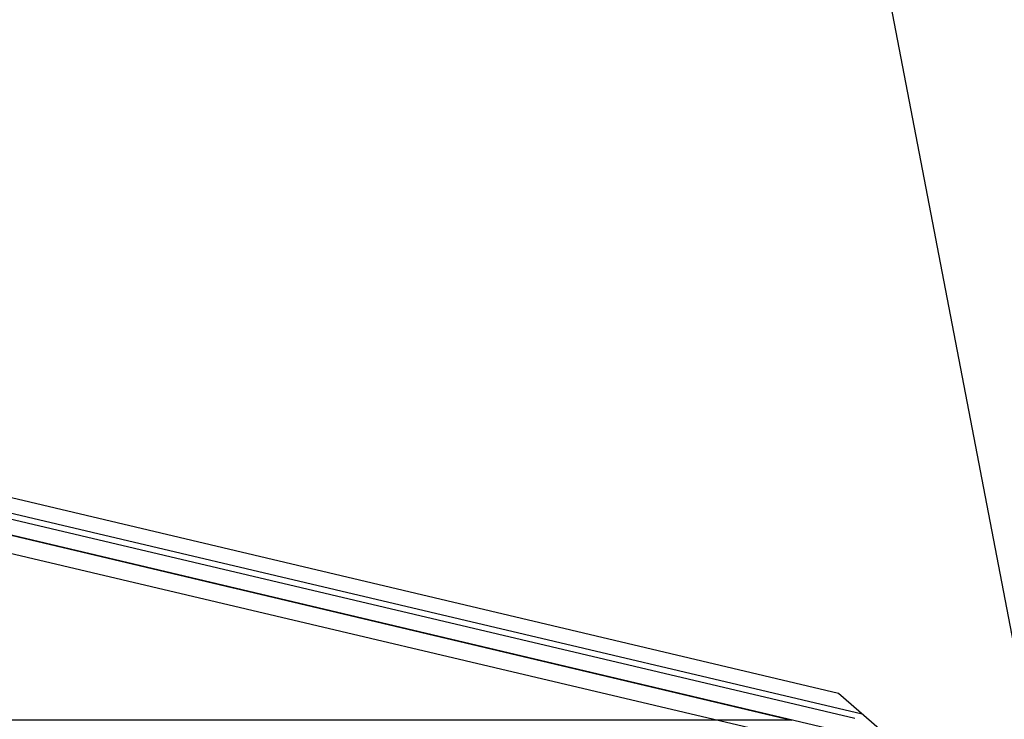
# Model space of a CAD drawing. Header units: feet. Extents: x -79 to 198, y -22 to 181.
# Tile 409 of 656: x 111.35 to 120.31, y 41.24 to 47.6. Entities that reach past the tile are written whole.
import ezdxf

# ---------------------------------------------------------------- set-up
doc = ezdxf.new("R2010")
doc.units = ezdxf.units.FT
for name, color, linetype in [('A-AREA-COMUN', 252, 'CONTINUOUS'), ('A-LINEA', 7, 'CONTINUOUS'), ('A-MURO-CONCRETO', 8, 'CONTINUOUS')]:
    doc.layers.add(name, color=color, linetype=linetype)

msp = doc.modelspace()

# ---------------------------------------------------------------- linework, layer by layer
at = {"layer": 'A-AREA-COMUN'}
msp.add_lwpolyline([(107.6, 44.1244), (118.8, 41.4756), (119.168, 41.1556), (122.08, 40.5156), (122.16, 39.6444), (122.688, 39.5556), (122.752, 39.3244), (127.872, 36.5689), (128.56, 36.4089), (129.728, 38.9689), (130.688, 41.92), (131.232, 44.64), (131.52, 47.36), (131.44, 51.0933), (130.96, 54.2044), (131.04, 55.4844), (129.568, 60.4089)], dxfattribs=at)
at = {"layer": 'A-LINEA'}
for p, q in [((121.3249, 37.0601), (117.1103, 59.0105)), ((121.3249, 37.0601), (117.1103, 59.0105)), ((113.2933, 42.4311), (101.2, 45.2978)), ((118.9467, 41.2444), (106.8533, 44.0978)), ((119.0133, 41.2844), (106.9067, 44.1378)), ((118.88, 40.9511), (106.7733, 43.8044))]:
    msp.add_line(p, q, dxfattribs=at)
msp.add_lwpolyline([(106.04, 44.1511), (105.3467, 41.2311), (119.16, 37.9644), (119.84, 40.8844), (106.04, 44.1511)], dxfattribs=at)
msp.add_lwpolyline([(106.04, 44.1511), (105.3467, 41.2311), (119.16, 37.9644), (119.84, 40.8844), (106.04, 44.1511)], dxfattribs=at)
at = {"layer": 'A-MURO-CONCRETO'}
msp.add_lwpolyline([(106.04, 44.1511), (118.3733, 41.2311), (105.3467, 41.2311), (106.04, 44.1511), (106.04, 44.1511)], dxfattribs=at)
msp.add_lwpolyline([(106.04, 44.1511), (118.3733, 41.2311), (105.3467, 41.2311), (106.04, 44.1511), (106.04, 44.1511)], dxfattribs=at)

doc.saveas('drawing.dxf')
